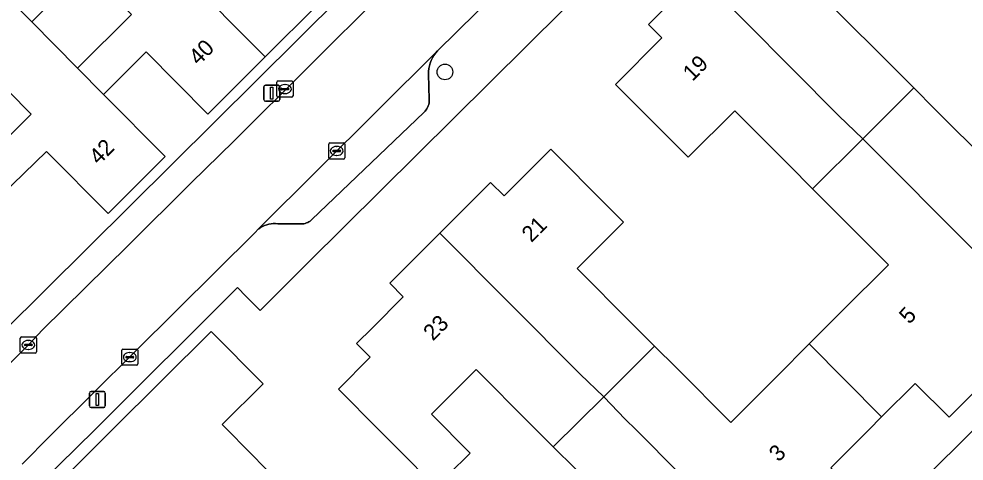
# Model space of a CAD drawing. Extents: x 159217 to 160349, y 381246 to 382172.
# Drawn here: x 160036.9 to 160095.8, y 381748.1 to 381775.6 of the extents above; entities that cross this region are included whole.
import ezdxf

# ---------------------------------------------------------------- set-up
doc = ezdxf.new("R2010")
doc.units = 0
for name, color, linetype in [('IMGEO_Boom', 7, 'Continuous'), ('IMGEO_Erf', 7, 'Continuous'), ('IMGEO_Kolk', 7, 'Continuous'), ('IMGEO_Lichtmast', 7, 'Continuous'), ('IMGEO_Pand', 7, 'Continuous'), ('IMGEO_Pand_nummerreeks', 7, 'Continuous'), ('IMGEO_Parkeervlak_open', 7, 'Continuous'), ('IMGEO_Rijbaan_lokaal_open', 7, 'Continuous'), ('IMGEO_Voetpad_open', 7, 'Continuous')]:
    doc.layers.add(name, color=color, linetype=linetype)

msp = doc.modelspace()

# ---------------------------------------------------------------- linework, layer by layer
at = {"layer": 'IMGEO_Boom'}
msp.add_circle((160063.478, 381772.293), 0.489, dxfattribs=at)
at = {"layer": 'IMGEO_Erf'}
for points in [[(160007.515, 381775.095), (160031.481, 381751.655), (160033.318, 381753.517), (160091.236, 381810.972)], [(160097.18, 381787.854), (160095.198, 381789.791), (160092.296, 381792.702), (160086.721, 381787.142), (160092.744, 381781.096), (160087.821, 381776.169), (160091.217, 381772.777), (160092.689, 381771.295), (160094.001, 381769.975), (160097.397, 381766.583)], [(160082.209, 381787.431), (160054.938, 381760.405), (160051.958, 381757.444), (160051.097, 381758.308), (160050.55, 381758.857), (160041.655, 381750), (160039.427, 381747.809)], [(160062.92, 381746.426), (160060.511, 381748.847), (160060.363, 381748.996), (160059.364, 381750), (160056.837, 381752.541), (160058.82, 381754.524), (160057.971, 381755.372), (160058.961, 381756.363), (160060.884, 381758.286), (160060.036, 381759.135), (160063.16, 381762.26), (160066.316, 381765.417), (160067.165, 381764.569), (160070.071, 381767.476), (160073.608, 381763.942), (160074.605, 381762.945), (160071.707, 381760.046), (160075.102, 381756.653), (160076.544, 381755.212), (160077.896, 381753.86), (160081.291, 381750.467), (160084.197, 381753.374), (160086.171, 381755.349), (160088.205, 381757.385), (160091.104, 381760.286), (160087.709, 381763.679), (160086.386, 381765.012), (160084.926, 381766.482), (160081.531, 381769.875), (160078.634, 381766.977), (160077.637, 381767.974), (160074.1, 381771.508), (160076.999, 381774.409), (160076.151, 381775.258), (160079.272, 381778.381)], [(160055.53, 381776.478), (160052.266, 381773.236), (160048.705, 381769.669), (160044.858, 381773.553), (160042.196, 381770.898), (160046.051, 381767.031), (160042.49, 381763.481), (160038.645, 381767.348), (160035.826, 381764.607)], [(160040.096, 381747.368), (160042.743, 381750), (160048.903, 381756.126), (160052.147, 381752.865), (160049.595, 381750.327), (160049.92, 381750), (160052.471, 381747.436)], [(160071.602, 381747.564), (160070.23, 381748.937), (160068.81, 381750.359), (160065.416, 381753.753), (160062.642, 381750.979), (160065.051, 381748.558), (160063.706, 381747.213)], [(160097.965, 381753.868), (160094.884, 381750.783), (160092.773, 381752.892), (160090.685, 381750.805), (160089.879, 381750), (160087.517, 381747.64)], [(160077.782, 381731.503), (160096.402, 381750)]]:
    msp.add_lwpolyline(points, dxfattribs=at)
for points in [[(160043.95, 381775.877), (160041.092, 381778.756), (160037.728, 381775.415), (160040.587, 381772.537)], [(160037.697, 381769.668), (160034.838, 381772.546), (160031.366, 381769.098), (160027.709, 381765.467), (160030.568, 381762.589), (160034.225, 381766.22)]]:
    msp.add_lwpolyline(points, close=True, dxfattribs=at)
at = {"layer": 'IMGEO_Kolk'}
for p, q in [((160053.01, 381770.804), (160053.01, 381771.656)), ((160053.085, 381771.73), (160053.937, 381771.73)), ((160053.269, 381771.224), (160053.269, 381771.236)), ((160053.312, 381771.273), (160053.71, 381771.273)), ((160053.498, 381771.51), (160053.523, 381771.51)), ((160053.753, 381771.236), (160053.753, 381771.224)), ((160054.011, 381771.656), (160054.011, 381770.804)), ((160053.937, 381770.73), (160053.085, 381770.73)), ((160053.707, 381771.187), (160053.309, 381771.187)), ((160053.521, 381770.95), (160053.496, 381770.95)), ((160056.235, 381766.945), (160056.235, 381767.797)), ((160056.31, 381767.871), (160057.162, 381767.871)), ((160057.236, 381767.797), (160057.236, 381766.945)), ((160056.494, 381767.365), (160056.494, 381767.377)), ((160056.932, 381767.328), (160056.534, 381767.328)), ((160056.537, 381767.414), (160056.935, 381767.414)), ((160056.723, 381767.651), (160056.748, 381767.651)), ((160056.978, 381767.377), (160056.978, 381767.365)), ((160057.162, 381766.871), (160056.31, 381766.871)), ((160056.746, 381767.091), (160056.721, 381767.091)), ((160037.021, 381754.861), (160037.021, 381755.713)), ((160037.096, 381755.787), (160037.948, 381755.787)), ((160037.509, 381755.567), (160037.534, 381755.567)), ((160038.022, 381755.713), (160038.022, 381754.861)), ((160037.948, 381754.787), (160037.096, 381754.787)), ((160037.28, 381755.281), (160037.28, 381755.293)), ((160037.718, 381755.244), (160037.32, 381755.244)), ((160037.323, 381755.33), (160037.721, 381755.33)), ((160037.532, 381755.007), (160037.507, 381755.007)), ((160037.764, 381755.293), (160037.764, 381755.281)), ((160043.341, 381754.103), (160043.341, 381754.955)), ((160043.416, 381755.029), (160044.268, 381755.029)), ((160043.829, 381754.809), (160043.854, 381754.809)), ((160044.342, 381754.955), (160044.342, 381754.103)), ((160043.6, 381754.523), (160043.6, 381754.535)), ((160044.038, 381754.486), (160043.64, 381754.486)), ((160043.643, 381754.572), (160044.041, 381754.572)), ((160043.852, 381754.249), (160043.827, 381754.249)), ((160044.084, 381754.535), (160044.084, 381754.523)), ((160044.268, 381754.029), (160043.416, 381754.029))]:
    msp.add_line(p, q, dxfattribs=at)
for points in [[(160053.01, 381770.804), (160053.01, 381771.656)], [(160053.085, 381771.73), (160053.937, 381771.73)], [(160054.011, 381771.656), (160054.011, 381770.804)], [(160053.937, 381770.73), (160053.085, 381770.73)], [(160056.235, 381766.945), (160056.235, 381767.797)], [(160056.31, 381767.871), (160057.162, 381767.871)], [(160057.236, 381767.797), (160057.236, 381766.945)], [(160057.162, 381766.871), (160056.31, 381766.871)], [(160037.021, 381754.861), (160037.021, 381755.713)], [(160037.096, 381755.787), (160037.948, 381755.787)], [(160038.022, 381755.713), (160038.022, 381754.861)], [(160037.948, 381754.787), (160037.096, 381754.787)], [(160043.341, 381754.103), (160043.341, 381754.955)], [(160043.416, 381755.029), (160044.268, 381755.029)], [(160044.342, 381754.955), (160044.342, 381754.103)], [(160044.268, 381754.029), (160043.416, 381754.029)]]:
    msp.add_lwpolyline(points, dxfattribs=at)
for centre, radius, start, end in [((160053.087, 381771.654), 0.0765, 91.55205, 178.44795), ((160053.087, 381771.654), 0.0765, 91.55205, 178.44795), ((160053.309, 381771.233), 0.0403, 85.87752, 175.75265), ((160053.714, 381771.235), 0.0386, 1.73085, 96.63898), ((160053.935, 381771.654), 0.0765, 1.55205, 88.44795), ((160053.935, 381771.654), 0.0765, 1.55205, 88.44795), ((160053.087, 381770.806), 0.0765, 181.55205, 268.44795), ((160053.087, 381770.806), 0.0765, 181.55205, 268.44795), ((160053.306, 381771.223), 0.0366, 178.93798, 274.71019), ((160053.71, 381771.23), 0.043, 264.86636, 352.45326), ((160053.935, 381770.806), 0.0765, 271.55205, 358.44795), ((160053.935, 381770.806), 0.0765, 271.55205, 358.44795), ((160056.312, 381767.795), 0.0765, 91.55205, 178.44795), ((160056.312, 381767.795), 0.0765, 91.55205, 178.44795), ((160057.16, 381767.795), 0.0765, 1.55205, 88.44795), ((160057.16, 381767.795), 0.0765, 1.55205, 88.44795), ((160056.534, 381767.374), 0.0403, 85.87752, 175.75265), ((160056.531, 381767.364), 0.0366, 178.93798, 274.71019), ((160056.935, 381767.371), 0.043, 264.86636, 352.45326), ((160056.939, 381767.376), 0.0386, 1.73085, 96.63898), ((160056.312, 381766.947), 0.0765, 181.55205, 268.44795), ((160056.312, 381766.947), 0.0765, 181.55205, 268.44795), ((160057.16, 381766.947), 0.0765, 271.55205, 358.44795), ((160057.16, 381766.947), 0.0765, 271.55205, 358.44795), ((160037.098, 381755.711), 0.0765, 91.55205, 178.44795), ((160037.098, 381755.711), 0.0765, 91.55205, 178.44795), ((160037.946, 381755.711), 0.0765, 1.55205, 88.44795), ((160037.946, 381755.711), 0.0765, 1.55205, 88.44795), ((160037.098, 381754.863), 0.0765, 181.55205, 268.44795), ((160037.098, 381754.863), 0.0765, 181.55205, 268.44795), ((160037.32, 381755.29), 0.0403, 85.87752, 175.75265), ((160037.317, 381755.28), 0.0366, 178.93798, 274.71019), ((160037.721, 381755.287), 0.043, 264.86636, 352.45326), ((160037.725, 381755.292), 0.0386, 1.73085, 96.63898), ((160037.946, 381754.863), 0.0765, 271.55205, 358.44795), ((160037.946, 381754.863), 0.0765, 271.55205, 358.44795), ((160043.418, 381754.953), 0.0765, 91.55205, 178.44795), ((160043.418, 381754.953), 0.0765, 91.55205, 178.44795), ((160044.266, 381754.953), 0.0765, 1.55205, 88.44795), ((160044.266, 381754.953), 0.0765, 1.55205, 88.44795), ((160043.64, 381754.532), 0.0403, 85.87752, 175.75265), ((160043.637, 381754.522), 0.0366, 178.93798, 274.71019), ((160044.041, 381754.529), 0.043, 264.86636, 352.45326), ((160044.045, 381754.534), 0.0386, 1.73085, 96.63898), ((160043.418, 381754.105), 0.0765, 181.55205, 268.44795), ((160043.418, 381754.105), 0.0765, 181.55205, 268.44795), ((160044.266, 381754.105), 0.0765, 271.55205, 358.44795), ((160044.266, 381754.105), 0.0765, 271.55205, 358.44795)]:
    msp.add_arc(centre, radius, start, end, dxfattribs=at)
for centre, major_axis, ratio, start_param, end_param in [((160053.497, 381771.23), (-0.387, 0.002), 0.722429, 4.712389, 7.853982), ((160053.522, 381771.23), (-0.39, 0.002), 0.717154, 1.570796, 4.712389), ((160056.722, 381767.371), (-0.387, 0.002), 0.722429, 4.712389, 7.853982), ((160056.747, 381767.371), (-0.39, 0.002), 0.717154, 1.570796, 4.712389), ((160037.508, 381755.287), (-0.387, 0.002), 0.722429, 4.712389, 7.853982), ((160037.533, 381755.287), (-0.39, 0.002), 0.717154, 1.570796, 4.712389), ((160043.828, 381754.529), (-0.387, 0.002), 0.722429, 4.712389, 7.853982), ((160043.853, 381754.529), (-0.39, 0.002), 0.717154, 1.570796, 4.712389)]:
    msp.add_ellipse(centre, major_axis=major_axis, ratio=ratio, start_param=start_param, end_param=end_param, dxfattribs=at)
at = {"layer": 'IMGEO_Lichtmast'}
for p, q in [((160052.193, 381770.568), (160052.193, 381771.368)), ((160052.193, 381771.368), (160052.193, 381770.568)), ((160052.293, 381771.468), (160053.083, 381771.468)), ((160053.083, 381771.468), (160052.293, 381771.468)), ((160053.183, 381771.368), (160053.183, 381770.568)), ((160053.183, 381770.568), (160053.183, 381771.368)), ((160053.083, 381770.468), (160052.293, 381770.468)), ((160052.293, 381770.468), (160053.083, 381770.468)), ((160041.425, 381752.393), (160042.215, 381752.393)), ((160042.215, 381752.393), (160041.425, 381752.393)), ((160041.325, 381751.493), (160041.325, 381752.293)), ((160041.325, 381752.293), (160041.325, 381751.493)), ((160042.315, 381752.293), (160042.315, 381751.493)), ((160042.315, 381751.493), (160042.315, 381752.293)), ((160042.215, 381751.393), (160041.425, 381751.393)), ((160041.425, 381751.393), (160042.215, 381751.393))]:
    msp.add_line(p, q, dxfattribs=at)
for points in [[(160052.613, 381771.343), (160052.763, 381771.343), (160052.763, 381770.593), (160052.613, 381770.593), (160052.613, 381771.343)], [(160041.745, 381752.268), (160041.895, 381752.268), (160041.895, 381751.518), (160041.745, 381751.518), (160041.745, 381752.268)]]:
    msp.add_lwpolyline(points, dxfattribs=at)
for centre, start, end in [((160052.293, 381771.368), 90, 180), ((160052.293, 381771.368), 90, 180), ((160053.083, 381771.368), 0, 90), ((160053.083, 381771.368), 360, 90), ((160052.293, 381770.568), 180, 270), ((160052.293, 381770.568), 180, 270), ((160053.083, 381770.568), 270, 0), ((160053.083, 381770.568), 270, 0), ((160041.425, 381752.293), 90, 180), ((160041.425, 381752.293), 90, 180), ((160042.215, 381752.293), 0, 90), ((160042.215, 381752.293), 360, 90), ((160041.425, 381751.493), 180, 270), ((160041.425, 381751.493), 180, 270), ((160042.215, 381751.493), 270, 0), ((160042.215, 381751.493), 270, 0)]:
    msp.add_arc(centre, 0.1, start, end, dxfattribs=at)
at = {"layer": 'IMGEO_Pand'}
for points in [[(160084.297, 381789.575), (160082.209, 381787.431), (160086.113, 381783.529), (160083.292, 381780.706), (160082.443, 381781.554), (160079.272, 381778.381), (160088.011, 381769.569), (160089.509, 381768.119), (160092.689, 381771.295), (160091.217, 381772.777), (160087.821, 381776.169), (160092.744, 381781.096), (160086.721, 381787.142), (160085.07, 381788.8)], [(160054.185, 381787.568), (160051.995, 381785.39), (160052.844, 381784.536), (160050.163, 381781.873), (160045.136, 381786.936), (160041.879, 381783.695), (160052.266, 381773.236), (160055.53, 381776.478), (160054.685, 381777.33), (160057.595, 381780.22), (160056.75, 381781.072), (160058.703, 381783.02)], [(160041.879, 381783.695), (160035.655, 381777.502), (160037.728, 381775.415), (160041.092, 381778.756), (160043.95, 381775.877), (160040.587, 381772.537), (160042.196, 381770.898), (160044.858, 381773.553), (160048.705, 381769.669), (160052.266, 381773.236)], [(160086.386, 381765.012), (160089.509, 381768.119), (160088.011, 381769.569), (160079.272, 381778.381), (160076.151, 381775.258), (160076.999, 381774.409), (160074.1, 381771.508), (160077.637, 381767.974), (160078.634, 381766.977), (160081.531, 381769.875), (160084.926, 381766.482)], [(160029.3, 381771.178), (160031.366, 381769.098), (160034.838, 381772.546), (160037.697, 381769.668), (160034.225, 381766.22), (160035.826, 381764.607), (160038.645, 381767.348), (160042.49, 381763.481), (160046.051, 381767.031), (160042.196, 381770.898), (160040.587, 381772.537), (160037.728, 381775.415), (160035.655, 381777.502)], [(160107.623, 381766.162), (160106.429, 381767.36), (160105.677, 381768.115), (160102.307, 381771.497), (160097.397, 381766.583), (160094.001, 381769.975), (160092.689, 381771.295), (160089.509, 381768.119), (160090.834, 381766.806), (160099.59, 381758.011), (160102.782, 381761.205), (160101.933, 381762.053), (160104.69, 381764.812), (160107.824, 381761.681), (160109.958, 381763.818)], [(160099.59, 381758.011), (160090.834, 381766.806), (160089.509, 381768.119), (160086.386, 381765.012), (160087.709, 381763.679), (160091.104, 381760.286), (160088.205, 381757.385), (160086.171, 381755.349), (160090.685, 381750.805), (160092.773, 381752.892), (160094.884, 381750.783), (160097.965, 381753.868), (160096.706, 381755.125)], [(160073.369, 381752.049), (160076.544, 381755.212), (160075.102, 381756.653), (160071.707, 381760.046), (160074.605, 381762.945), (160073.608, 381763.942), (160070.071, 381767.476), (160067.165, 381764.569), (160066.316, 381765.417), (160063.16, 381762.26), (160071.91, 381753.46)], [(160073.369, 381752.049), (160071.91, 381753.46), (160063.16, 381762.26), (160060.036, 381759.135), (160060.884, 381758.286), (160058.961, 381756.363), (160057.971, 381755.372), (160058.82, 381754.524), (160056.837, 381752.541), (160059.364, 381750), (160060.363, 381748.996), (160060.511, 381748.847), (160062.92, 381746.426), (160063.706, 381747.213), (160065.051, 381748.558), (160062.642, 381750.979), (160065.416, 381753.753), (160068.81, 381750.359), (160070.23, 381748.937)], [(160052.471, 381747.436), (160049.92, 381750), (160049.595, 381750.327), (160052.147, 381752.865), (160048.903, 381756.126), (160042.743, 381750), (160040.096, 381747.368), (160043.317, 381744.1), (160044.185, 381744.964), (160047.133, 381741.999), (160047.983, 381742.845)], [(160073.369, 381752.049), (160074.713, 381750.676), (160075.385, 381750), (160083.456, 381741.883), (160086.668, 381745.096), (160088.365, 381746.793), (160087.517, 381747.64), (160089.879, 381750), (160090.685, 381750.805), (160086.171, 381755.349), (160084.197, 381753.374), (160081.291, 381750.467), (160077.896, 381753.86), (160076.544, 381755.212)], [(160075.385, 381750), (160074.713, 381750.676), (160073.369, 381752.049), (160070.23, 381748.937), (160071.602, 381747.564), (160074.989, 381744.177), (160072.083, 381741.27), (160069.977, 381739.163), (160071.207, 381737.929), (160073.194, 381735.938), (160074.977, 381734.15), (160075.202, 381734.376), (160074.728, 381734.849), (160076.616, 381736.738), (160079.528, 381739.651), (160080.376, 381738.802), (160083.456, 381741.883)]]:
    msp.add_lwpolyline(points, close=True, dxfattribs=at)
at = {"layer": 'IMGEO_Parkeervlak_open'}
msp.add_lwpolyline([(160051.848, 381762.494), (160051.877, 381762.517), (160051.991, 381762.599), (160052.111, 381762.671), (160052.238, 381762.731), (160052.37, 381762.78), (160052.505, 381762.817), (160052.643, 381762.841), (160052.783, 381762.853), (160052.923, 381762.853), (160053.063, 381762.84), (160054.5, 381762.827), (160054.588, 381762.83), (160054.676, 381762.841), (160054.762, 381762.86), (160054.847, 381762.886), (160054.928, 381762.92), (160055.006, 381762.961), (160055.081, 381763.008), (160055.15, 381763.063), (160055.193, 381763.101), (160062.17, 381769.775), (160062.237, 381769.845), (160062.297, 381769.92), (160062.35, 381770.001), (160062.396, 381770.086), (160062.434, 381770.175), (160062.464, 381770.266), (160062.486, 381770.36), (160062.499, 381770.456), (160062.503, 381770.552), (160062.503, 381770.584), (160062.462, 381772.149), (160062.462, 381772.327), (160062.478, 381772.503), (160062.51, 381772.678), (160062.557, 381772.849), (160062.619, 381773.015), (160062.696, 381773.174), (160062.787, 381773.327), (160062.891, 381773.47), (160063.007, 381773.604)], close=True, dxfattribs=at)
at = {"layer": 'IMGEO_Rijbaan_lokaal_open'}
for points in [[(160122.418, 381827.384), (160123.177, 381828.096), (160124.93, 381829.819), (160120.656, 381834.07), (160118.725, 381835.991), (160092.399, 381809.801), (160080.449, 381797.94), (160075.617, 381793.144), (160063.934, 381781.543), (160059.604, 381777.241), (160050.342, 381768.012), (160047.652, 381765.366), (160043.734, 381761.474), (160038.397, 381756.228), (160037.522, 381755.287), (160033.472, 381751.285)], [(160037.126, 381747.862), (160038.897, 381749.648), (160046.763, 381757.445), (160051.647, 381762.294), (160051.848, 381762.494), (160063.007, 381773.604), (160067.88, 381778.412)]]:
    msp.add_lwpolyline(points, dxfattribs=at)
at = {"layer": 'IMGEO_Voetpad_open'}
for points in [[(160043.734, 381761.474), (160047.652, 381765.366), (160050.342, 381768.012), (160059.604, 381777.241), (160063.934, 381781.543), (160075.617, 381793.144), (160080.449, 381797.94), (160092.399, 381809.801), (160091.236, 381810.972), (160033.318, 381753.517), (160031.481, 381751.655), (160032.574, 381750.521)], [(160035.997, 381746.374), (160036.974, 381745.385), (160039.427, 381747.809), (160041.655, 381750), (160050.55, 381758.857), (160051.097, 381758.308), (160051.958, 381757.444), (160054.938, 381760.405), (160082.209, 381787.431), (160084.297, 381789.575)], [(160067.88, 381778.412), (160063.007, 381773.604), (160062.891, 381773.47), (160062.787, 381773.327), (160062.696, 381773.174), (160062.619, 381773.015), (160062.557, 381772.849), (160062.51, 381772.678), (160062.478, 381772.503), (160062.462, 381772.327), (160062.462, 381772.149), (160062.503, 381770.584), (160062.503, 381770.552), (160062.499, 381770.456), (160062.486, 381770.36), (160062.464, 381770.266), (160062.434, 381770.175), (160062.396, 381770.086), (160062.35, 381770.001), (160062.297, 381769.92), (160062.237, 381769.845), (160062.17, 381769.775), (160055.193, 381763.101), (160055.15, 381763.063), (160055.081, 381763.008), (160055.006, 381762.961), (160054.928, 381762.92), (160054.847, 381762.886), (160054.762, 381762.86), (160054.676, 381762.841), (160054.588, 381762.83), (160054.5, 381762.827), (160053.063, 381762.84), (160052.923, 381762.853), (160052.783, 381762.853), (160052.643, 381762.841), (160052.505, 381762.817), (160052.37, 381762.78), (160052.238, 381762.731), (160052.111, 381762.671), (160051.991, 381762.599), (160051.877, 381762.517), (160051.848, 381762.494), (160051.647, 381762.294), (160046.763, 381757.445), (160038.897, 381749.648), (160037.126, 381747.862)], [(160033.472, 381751.285), (160037.522, 381755.287), (160038.397, 381756.228), (160043.734, 381761.474)], [(160096.402, 381750), (160077.782, 381731.503), (160079.562, 381729.823), (160079.87, 381729.512), (160077.335, 381726.981), (160068.723, 381718.393), (160066.656, 381716.348), (160066.838, 381716.166)]]:
    msp.add_lwpolyline(points, dxfattribs=at)

# ---------------------------------------------------------------- texts
at = {"layer": 'IMGEO_Pand_nummerreeks'}
for s, rotation, p in [('40', 45.04914, (160048.123, 381772.652)), ('19', 45.01907, (160078.904, 381771.675)), ('42', 44.91735, (160041.904, 381766.455)), ('21', 45.00947, (160068.861, 381761.627)), ('23', 45.01156, (160062.731, 381755.494)), ('5', 48.24508, (160092.422, 381756.536)), ('3', 44.97176, (160084.268, 381747.956))]:
    msp.add_text(s, height=1, rotation=rotation, dxfattribs=at).set_placement(p)

doc.saveas('drawing.dxf')
